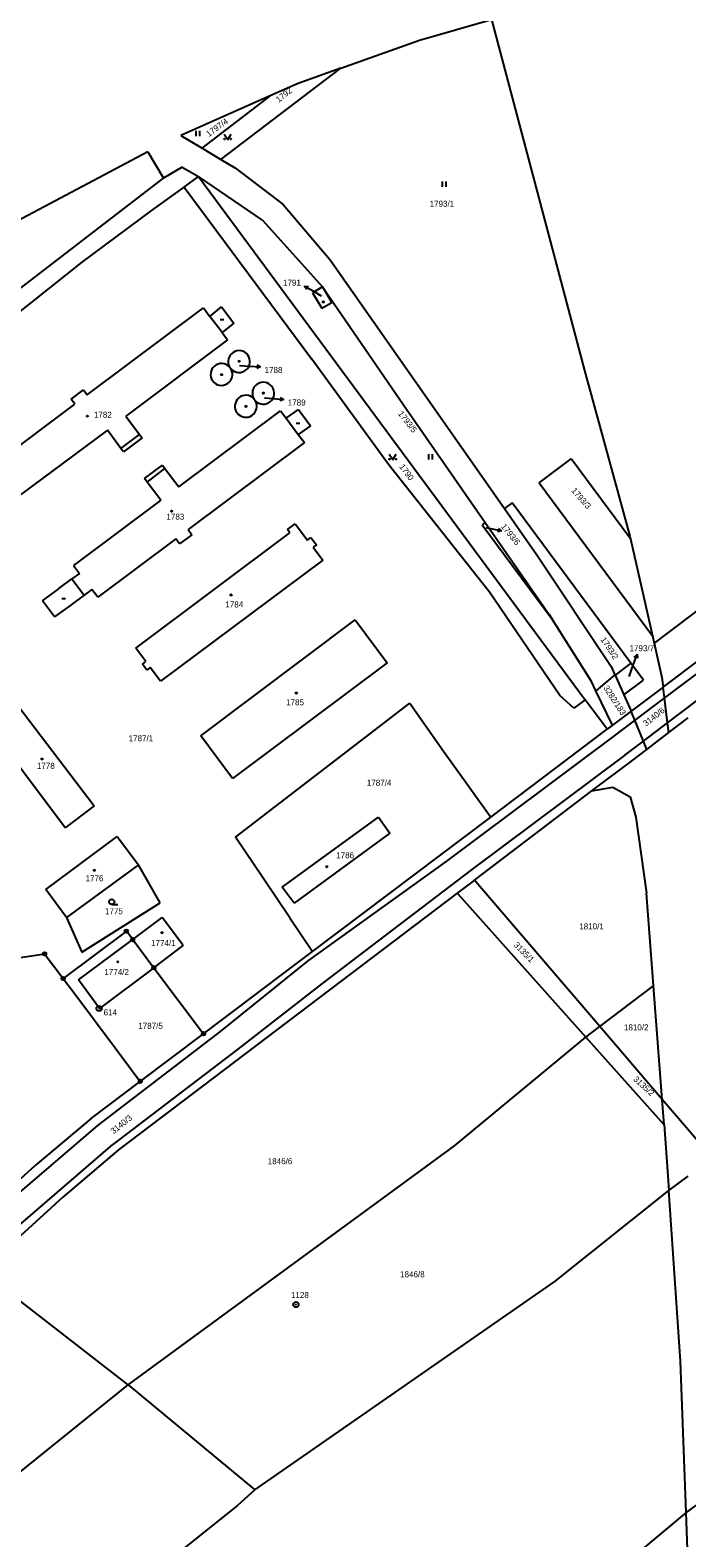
# Model space of a CAD drawing. Extents: x -736345 to -729997, y -1130177 to -1122501.
# Drawn here: x -732232.5 to -732046.9, y -1125802.7 to -1125376.3 of the extents above; entities that cross this region are included whole.
import ezdxf

# ---------------------------------------------------------------- set-up
doc = ezdxf.new("R2010")
doc.units = 0
for name, color, linetype in [('Vrstva 1', 7, 'Continuous'), ('Vrstva 16', 7, 'Continuous'), ('Vrstva 17', 7, 'Continuous'), ('Vrstva 18', 7, 'Continuous'), ('Vrstva 19', 7, 'Continuous'), ('Vrstva 25', 7, 'Continuous'), ('Vrstva 4', 7, 'Continuous')]:
    doc.layers.add(name, color=color, linetype=linetype)

msp = doc.modelspace()

# ---------------------------------------------------------------- linework, layer by layer
at = {"layer": 'Vrstva 1'}
for points in [[(-732122.5, -1125379.06), (-732102.11, -1125373.25)], [(-732102.11, -1125373.25), (-732075.79, -1125472.49)], [(-732144.71, -1125387), (-732122.5, -1125379.06)], [(-732178.59, -1125412.83), (-732144.71, -1125387)], [(-732144.71, -1125387), (-732156.79, -1125391.32)], [(-732156.79, -1125391.32), (-732164.47, -1125394.74)], [(-732164.47, -1125394.74), (-732189.96, -1125406.08)], [(-732183.88, -1125409.69), (-732164.47, -1125394.74)], [(-732189.96, -1125406.08), (-732183.88, -1125409.69)], [(-732183.88, -1125409.69), (-732178.59, -1125412.83)], [(-732199.31, -1125410.64), (-732239.44, -1125431.95)], [(-732199.31, -1125410.64), (-732194.84, -1125418.13)], [(-732178.59, -1125412.83), (-732174.49, -1125415.27)], [(-732291.43, -1125492.44), (-732194.84, -1125418.13)], [(-732189.6, -1125415), (-732194.84, -1125418.13)], [(-732189.6, -1125415), (-732184.98, -1125417.7)], [(-732189.03, -1125420.64), (-732184.98, -1125417.7)], [(-732166.82, -1125430), (-732184.98, -1125417.7)], [(-732184.98, -1125417.7), (-732075.59, -1125565.64)], [(-732174.49, -1125415.27), (-732160.97, -1125425.58)], [(-732198.01, -1125427.16), (-732189.03, -1125420.64)], [(-732189.03, -1125420.64), (-732152.92, -1125469.33)], [(-732217.83, -1125441.92), (-732198.01, -1125427.16)], [(-732160.97, -1125425.58), (-732147.7, -1125441.27)], [(-732166.82, -1125430), (-732149.87, -1125448.86)], [(-732241.5, -1125460.66), (-732217.83, -1125441.92)], [(-732147.7, -1125441.27), (-732098.45, -1125511.53)], [(-732149.87, -1125448.86), (-732152.72, -1125450.55)], [(-732152.72, -1125450.55), (-732150.08, -1125454.89)], [(-732149.87, -1125448.86), (-732147.26, -1125453.26)], [(-732149.87, -1125448.86), (-732127.01, -1125482.23)], [(-732216.41, -1125479.42), (-732183.52, -1125454.84)], [(-732183.52, -1125454.84), (-732181.74, -1125457.21)], [(-732181.74, -1125457.21), (-732178.46, -1125454.55)], [(-732178.46, -1125454.55), (-732174.99, -1125459.12)], [(-732150.08, -1125454.89), (-732147.26, -1125453.26)], [(-732174.99, -1125459.12), (-732178.29, -1125461.8)], [(-732176.72, -1125463.9), (-732205.49, -1125485.43)], [(-732178.29, -1125461.8), (-732176.72, -1125463.9)], [(-732131.19, -1125499.15), (-732152.92, -1125469.33)], [(-732075.79, -1125472.49), (-732063.02, -1125519.37)], [(-732220.99, -1125480.6), (-732217.49, -1125477.98)], [(-732217.49, -1125477.98), (-732216.41, -1125479.42)], [(-732242, -1125498.54), (-732219.91, -1125482.04)], [(-732219.91, -1125482.04), (-732220.99, -1125480.6)], [(-732127.01, -1125482.23), (-732103.87, -1125515.54)], [(-732205.49, -1125485.43), (-732201.61, -1125490.62)], [(-732190.55, -1125505.46), (-732161.76, -1125483.93)], [(-732161.76, -1125483.93), (-732160.18, -1125486.03)], [(-732160.18, -1125486.03), (-732156.69, -1125483.59)], [(-732156.69, -1125483.59), (-732153.29, -1125488.21)], [(-732210.69, -1125489.44), (-732235.2, -1125507.59)], [(-732206.87, -1125494.6), (-732210.69, -1125489.44)], [(-732201.61, -1125490.62), (-732200.87, -1125491.6)], [(-732153.29, -1125488.21), (-732156.73, -1125490.6)], [(-732156.73, -1125490.6), (-732154.99, -1125492.9)], [(-732206.17, -1125495.55), (-732206.87, -1125494.6)], [(-732200.87, -1125491.6), (-732206.17, -1125495.55)], [(-732154.99, -1125492.9), (-732187.87, -1125517.52)], [(-732200.2, -1125503.12), (-732195.15, -1125499.31)], [(-732195.15, -1125499.31), (-732194.43, -1125500.27)], [(-732102.7, -1125535.21), (-732131.19, -1125499.15)], [(-732088.63, -1125504.27), (-732079.55, -1125497.55)], [(-732062.84, -1125520.15), (-732079.55, -1125497.55)], [(-732199.49, -1125504.07), (-732200.2, -1125503.12)], [(-732195.62, -1125509.24), (-732199.49, -1125504.07)], [(-732194.43, -1125500.27), (-732190.55, -1125505.46)], [(-732088.63, -1125504.27), (-732056.6, -1125547.58)], [(-732002.42, -1125507.46), (-732043.31, -1125539.98), (-732056.12, -1125549.7)], [(-732195.62, -1125509.24), (-732220.28, -1125527.69)], [(-732096.27, -1125509.92), (-732098.45, -1125511.53)], [(-732098.45, -1125511.53), (-732089.27, -1125524.63)], [(-732062.67, -1125555.35), (-732096.27, -1125509.92)], [(-732159.78, -1125517.54), (-732157.59, -1125515.9)], [(-732157.59, -1125515.9), (-732154.11, -1125520.48)], [(-732103.87, -1125515.54), (-732104.71, -1125516.16)], [(-732104.71, -1125516.16), (-732084.98, -1125542.84)], [(-732103.87, -1125515.54), (-732085.79, -1125541.56)], [(-732191.39, -1125520.16), (-732213.45, -1125536.68)], [(-732202.68, -1125551.06), (-732159.08, -1125518.49)], [(-732190.31, -1125521.6), (-732191.39, -1125520.16)], [(-732186.79, -1125518.97), (-732190.31, -1125521.6)], [(-732187.87, -1125517.52), (-732186.79, -1125518.97)], [(-732159.08, -1125518.49), (-732159.78, -1125517.54)], [(-732154.11, -1125520.48), (-732153.17, -1125519.77)], [(-732153.17, -1125519.77), (-732151.63, -1125521.81)], [(-732063.02, -1125519.37), (-732062.84, -1125520.15)], [(-732062.84, -1125520.15), (-732056.6, -1125547.58)], [(-732151.63, -1125521.81), (-732152.57, -1125522.52)], [(-732152.57, -1125522.52), (-732149.81, -1125526.16)], [(-732089.27, -1125524.63), (-732068.31, -1125556.23)], [(-732220.28, -1125527.69), (-732218.6, -1125529.91)], [(-732149.81, -1125526.16), (-732195.71, -1125560.38)], [(-732053.58, -1125562.09), (-732008.66, -1125528.31)], [(-732224.41, -1125534.22), (-732220.74, -1125531.5)], [(-732218.6, -1125529.91), (-732220.74, -1125531.5)], [(-732229.05, -1125537.66), (-732228.68, -1125537.39)], [(-732225.62, -1125542.23), (-732229.05, -1125537.66)], [(-732228.68, -1125537.39), (-732224.76, -1125534.48)], [(-732224.76, -1125534.48), (-732224.41, -1125534.22)], [(-732217.28, -1125536.06), (-732220.98, -1125538.79)], [(-732215.13, -1125534.47), (-732217.28, -1125536.06)], [(-732213.45, -1125536.68), (-732215.13, -1125534.47)], [(-732082.76, -1125564.46), (-732102.7, -1125535.21)], [(-732225.26, -1125541.96), (-732225.62, -1125542.23)], [(-732221.34, -1125539.06), (-732225.26, -1125541.96)], [(-732220.98, -1125538.79), (-732221.34, -1125539.06)], [(-732085.79, -1125541.56), (-732084.98, -1125542.84)], [(-732184.33, -1125575.86), (-732140.61, -1125543.06)], [(-732140.61, -1125543.06), (-732131.57, -1125555.17)], [(-732073.82, -1125560.49), (-732084.98, -1125542.84)], [(-732056.6, -1125547.58), (-732056.12, -1125549.7)], [(-732056.12, -1125549.7), (-732053.92, -1125559.37)], [(-732199.82, -1125554.87), (-732202.68, -1125551.06)], [(-732200.8, -1125555.6), (-732199.82, -1125554.87)], [(-732131.57, -1125555.17), (-732175.29, -1125587.93)], [(-732199.54, -1125557.28), (-732200.8, -1125555.6)], [(-732198.58, -1125556.56), (-732199.54, -1125557.28)], [(-732195.71, -1125560.38), (-732198.58, -1125556.56)], [(-732067.24, -1125558.62), (-732072.57, -1125563.1)], [(-732068.31, -1125556.23), (-732067.24, -1125558.62)], [(-732067.24, -1125558.62), (-732067.18, -1125558.75)], [(-732062.67, -1125555.35), (-732067.18, -1125558.75)], [(-732067.18, -1125558.75), (-732064.72, -1125564.26)], [(-732059.14, -1125560.13), (-732062.67, -1125555.35)], [(-732053.92, -1125559.37), (-732053.58, -1125562.09)], [(-732072.57, -1125563.1), (-732073.82, -1125560.49)], [(-732067.91, -1125572.87), (-732072.57, -1125563.1)], [(-732064.72, -1125564.26), (-732059.14, -1125560.13)], [(-732053.58, -1125562.09), (-732062.64, -1125568.91)], [(-732053.19, -1125565.15), (-732053.58, -1125562.09)], [(-732237.83, -1125564.95), (-732214.45, -1125595.7)], [(-732174.48, -1125604.57), (-732125.24, -1125566.6)], [(-732125.24, -1125566.6), (-732115.64, -1125580.17)], [(-732078.81, -1125568.02), (-732082.76, -1125564.46)], [(-732075.59, -1125565.64), (-732078.81, -1125568.02)], [(-732069.41, -1125574), (-732075.59, -1125565.64)], [(-732064.72, -1125564.26), (-732062.64, -1125568.91)], [(-732052.3, -1125572.2), (-732053.19, -1125565.15)], [(-732222.62, -1125601.87), (-732246.06, -1125570.8)], [(-732062.64, -1125568.91), (-732067.91, -1125572.87)], [(-732061.59, -1125571.47), (-732062.64, -1125568.91)], [(-732059.16, -1125577.39), (-732061.59, -1125571.47)], [(-732051.96, -1125574.92), (-732052.3, -1125572.2)], [(-732051.96, -1125574.92), (-732046.52, -1125570.78)], [(-732175.29, -1125587.93), (-732184.33, -1125575.86)], [(-732102.32, -1125598.83), (-732069.41, -1125574)], [(-732067.91, -1125572.87), (-732069.41, -1125574)], [(-732058.22, -1125579.69), (-732051.96, -1125574.92)], [(-732115.64, -1125580.17), (-732108.67, -1125589.92)], [(-732062.55, -1125582.99), (-732058.22, -1125579.69)], [(-732058.22, -1125579.69), (-732059.16, -1125577.39)], [(-732073.72, -1125591.46), (-732062.55, -1125582.99)], [(-732108.67, -1125589.92), (-732102.32, -1125598.83)], [(-732106.93, -1125616.65), (-732073.72, -1125591.46)], [(-732073.72, -1125591.46), (-732067.76, -1125590.41)], [(-732067.76, -1125590.41), (-732062.85, -1125593.16)], [(-732062.85, -1125593.16), (-732061.26, -1125598.9)], [(-732214.45, -1125595.7), (-732222.62, -1125601.87)], [(-732161.25, -1125618.63), (-732134.07, -1125598.85)], [(-732152.73, -1125636.88), (-732102.32, -1125598.83)], [(-732134.07, -1125598.85), (-732130.82, -1125603.42)], [(-732061.26, -1125598.9), (-732058.25, -1125620.35)], [(-732228.08, -1125619.37), (-732207.91, -1125604.37)], [(-732207.91, -1125604.37), (-732201.95, -1125612.32)], [(-732166.66, -1125616.16), (-732174.48, -1125604.57)], [(-732130.82, -1125603.42), (-732157.94, -1125623.22)], [(-732201.95, -1125612.32), (-732222.23, -1125627.23)], [(-732195.79, -1125623.07), (-732201.95, -1125612.32)], [(-732159.15, -1125627.37), (-732166.66, -1125616.16)], [(-732157.94, -1125623.22), (-732161.25, -1125618.63)], [(-732106.93, -1125616.65), (-732111.79, -1125620.34)], [(-732105.96, -1125617.79), (-732106.93, -1125616.65)], [(-732071.51, -1125658.09), (-732105.96, -1125617.79)], [(-732222.23, -1125627.23), (-732228.08, -1125619.37)], [(-732217.97, -1125637.02), (-732195.79, -1125623.07)], [(-732111.79, -1125620.34), (-732207.54, -1125692.98)], [(-732111.79, -1125620.34), (-732110.6, -1125621.66)], [(-732075.46, -1125661.06), (-732110.6, -1125621.66)], [(-732056.37, -1125645.25), (-732058.25, -1125620.35)], [(-732222.23, -1125627.23), (-732217.97, -1125637.02)], [(-732203.56, -1125633.5), (-732195.19, -1125627.26)], [(-732189.49, -1125634.86), (-732195.19, -1125627.26)], [(-732159.15, -1125627.37), (-732152.73, -1125636.88)], [(-732205.35, -1125631.1), (-732223.23, -1125644.49)], [(-732203.56, -1125633.5), (-732205.35, -1125631.1)], [(-732218.85, -1125644.92), (-732203.56, -1125633.5)], [(-732203.56, -1125633.5), (-732197.59, -1125641.44)], [(-732197.59, -1125641.44), (-732189.25, -1125635.18)], [(-732189.49, -1125634.86), (-732189.25, -1125635.18)], [(-732237.21, -1125638.84), (-732228.45, -1125637.53)], [(-732228.45, -1125637.53), (-732223.23, -1125644.49)], [(-732183.55, -1125660.13), (-732152.73, -1125636.88)], [(-732223.23, -1125644.49), (-732219.94, -1125648.88)], [(-732197.59, -1125641.44), (-732212.93, -1125652.95)], [(-732197.59, -1125641.44), (-732183.55, -1125660.13)], [(-732219.94, -1125648.88), (-732208.49, -1125664.15)], [(-732212.93, -1125652.95), (-732218.85, -1125644.92)], [(-732071.51, -1125658.09), (-732056.27, -1125646.62)], [(-732056.27, -1125646.62), (-732056.37, -1125645.25)], [(-732053.85, -1125678.75), (-732056.27, -1125646.62)], [(-732201.4, -1125673.6), (-732183.55, -1125660.13)], [(-732112.56, -1125691.82), (-732075.46, -1125661.06)], [(-732075.46, -1125661.06), (-732071.51, -1125658.09)], [(-732053.31, -1125685.9), (-732075.46, -1125661.06)], [(-732053.85, -1125678.75), (-732071.51, -1125658.09)], [(-732208.49, -1125664.15), (-732201.4, -1125673.6)], [(-732215.34, -1125684.12), (-732201.4, -1125673.6)], [(-732053.31, -1125685.9), (-732053.85, -1125678.75)], [(-732039.52, -1125695.38), (-732053.85, -1125678.75)], [(-732215.34, -1125684.12), (-732231.16, -1125697.4)], [(-732053.31, -1125685.9), (-732052.22, -1125700.35)], [(-732207.54, -1125692.98), (-732223.31, -1125706.36)], [(-732204.79, -1125759.42), (-732112.56, -1125691.82)], [(-732237.27, -1125702.93), (-732231.16, -1125697.4)], [(-732084.23, -1125730.24), (-732051.94, -1125704.44)], [(-732052.22, -1125700.35), (-732051.94, -1125704.44)], [(-732051.94, -1125704.44), (-732046.49, -1125700.38)], [(-732048.65, -1125752.72), (-732051.94, -1125704.44)], [(-732223.31, -1125706.36), (-732246.29, -1125727.27)], [(-732204.79, -1125759.42), (-732246.29, -1125727.27)], [(-732169.02, -1125789.14), (-732084.23, -1125730.24)], [(-732047.1, -1125795.5), (-732048.65, -1125752.72)], [(-732256.57, -1125801.09), (-732204.79, -1125759.42)], [(-732204.79, -1125759.42), (-732169.02, -1125789.14)], [(-732029.24, -1125782.39), (-732047.1, -1125795.5)], [(-732169.02, -1125789.14), (-732173.93, -1125793.6)], [(-732173.93, -1125793.6), (-732217.65, -1125828.58)], [(-732047.1, -1125795.5), (-732095.79, -1125836.23)], [(-732045.97, -1125826.83), (-732047.1, -1125795.5)]]:
    msp.add_lwpolyline(points, dxfattribs=at)
for centre, radius, start, end in [((-732173.482, -1125470.001), 3.096, 223.44443, 209.38715), ((-732178.428, -1125473.649), 3.096, 43.443, 29.37938), ((-732166.619, -1125478.944), 3.096, 223.27076, 210.38465), ((-732171.548, -1125482.641), 3.105, 43.3429, 30.40035)]:
    msp.add_arc(centre, radius, start, end, dxfattribs=at)
at = {"layer": 'Vrstva 16'}
for points in [[(-732150.13, -1125451.51), (-732152.34, -1125450.23)], [(-732173.39, -1125471.1), (-732170.46, -1125471.31)], [(-732166.33, -1125480.3), (-732163.9, -1125480.49)], [(-732103.7, -1125516.95), (-732102.26, -1125517.26)], [(-732063.22, -1125559.12), (-732061.97, -1125555.64)]]:
    msp.add_lwpolyline(points, dxfattribs=at)
at = {"layer": 'Vrstva 25'}
for points in [[(-732185.597, -1125406.245), (-732185.597, -1125404.745)], [(-732184.563, -1125406.245), (-732184.563, -1125404.745)], [(-732177.68, -1125405.65), (-732176.68, -1125407.15), (-732175.68, -1125405.65)], [(-732115.947, -1125420.605), (-732115.947, -1125419.105)], [(-732114.913, -1125420.605), (-732114.913, -1125419.105)], [(-732152.34, -1125450.23), (-732154.935, -1125448.726)], [(-732154.321, -1125449.66), (-732154.935, -1125448.726), (-732153.819, -1125448.795)], [(-732178.79, -1125458.11), (-732177.79, -1125458.11)], [(-732170.46, -1125471.31), (-732167.469, -1125471.529)], [(-732168.429, -1125470.958), (-732167.469, -1125471.529), (-732168.502, -1125471.955)], [(-732163.9, -1125480.49), (-732160.91, -1125480.73)], [(-732161.867, -1125480.153), (-732160.91, -1125480.73), (-732161.947, -1125481.148)], [(-732157.29, -1125487.4), (-732156.29, -1125487.4)], [(-732131.02, -1125496.2), (-732130.02, -1125497.7), (-732129.02, -1125496.2)], [(-732119.807, -1125497.735), (-732119.807, -1125496.235)], [(-732118.773, -1125497.735), (-732118.773, -1125496.235)], [(-732102.26, -1125517.26), (-732099.327, -1125517.888)], [(-732100.2, -1125517.191), (-732099.327, -1125517.888), (-732100.41, -1125518.168)], [(-732223.59, -1125536.99), (-732222.59, -1125536.99)], [(-732061.97, -1125555.64), (-732060.949, -1125552.82)], [(-732061.76, -1125553.59), (-732060.949, -1125552.82), (-732060.82, -1125553.93)], [(-732209.48, -1125623.58), (-732207.73, -1125623.58)]]:
    msp.add_lwpolyline(points, dxfattribs=at)
for centre, radius in [((-732177.58, -1125407.05), 0.1), ((-732175.78, -1125407.05), 0.1), ((-732149.67, -1125453.13), 0.175), ((-732173.46, -1125469.95), 0.175), ((-732178.42, -1125473.71), 0.175), ((-732171.54, -1125482.68), 0.175), ((-732166.62, -1125478.92), 0.175), ((-732216.37, -1125485.45), 0.175), ((-732130.92, -1125497.6), 0.1), ((-732129.12, -1125497.6), 0.1), ((-732192.56, -1125512.31), 0.175), ((-732175.74, -1125536), 0.175), ((-732157.31, -1125563.77), 0.175), ((-732229.18, -1125582.41), 0.175), ((-732214.38, -1125613.91), 0.175), ((-732148.66, -1125612.89), 0.175), ((-732209.48, -1125622.83), 0.75), ((-732205.35, -1125631.1), 0.5), ((-732205.35, -1125631.1), 0.032), ((-732195.28, -1125631.54), 0.175), ((-732203.56, -1125633.5), 0.5), ((-732203.56, -1125633.5), 0.032), ((-732228.45, -1125637.53), 0.5), ((-732228.45, -1125637.53), 0.032), ((-732207.75, -1125639.77), 0.175), ((-732223.23, -1125644.49), 0.5), ((-732223.23, -1125644.49), 0.032), ((-732197.59, -1125641.44), 0.5), ((-732197.59, -1125641.44), 0.032), ((-732213.06, -1125653), 0.75), ((-732213.06, -1125653), 0.032), ((-732183.55, -1125660.13), 0.5), ((-732183.55, -1125660.13), 0.032), ((-732201.4, -1125673.6), 0.5), ((-732201.4, -1125673.6), 0.032), ((-732157.41, -1125736.73), 0.75), ((-732157.41, -1125736.73), 0.032)]:
    msp.add_circle(centre, radius, dxfattribs=at)
at = {"layer": 'Vrstva 4'}
for points in [[(-732178.29, -1125461.8), (-732181.74, -1125457.21)], [(-732176.18, -1125471.52), (-732175.73, -1125472.13)], [(-732169.29, -1125480.51), (-732168.87, -1125481.07)], [(-732160.18, -1125486.03), (-732156.73, -1125490.6)], [(-732206.87, -1125494.6), (-732201.61, -1125490.62)], [(-732199.49, -1125504.07), (-732194.43, -1125500.27)], [(-732220.74, -1125531.5), (-732217.28, -1125536.06)], [(-732032, -1125549.21), (-732053.19, -1125565.15)], [(-732052.3, -1125572.2), (-732027.99, -1125553.82)], [(-732053.19, -1125565.15), (-732061.59, -1125571.47)], [(-732061.59, -1125571.47), (-732067.79, -1125576.13)], [(-732059.16, -1125577.39), (-732052.3, -1125572.2)], [(-732067.79, -1125576.13), (-732114.86, -1125611.36)], [(-732064.36, -1125581.32), (-732059.16, -1125577.39)], [(-732064.36, -1125581.32), (-732107.62, -1125613.68)], [(-732114.86, -1125611.36), (-732154, -1125639.47)], [(-732107.62, -1125613.68), (-732149.95, -1125645.89)], [(-732154, -1125639.47), (-732178.8, -1125659.49)], [(-732149.95, -1125645.89), (-732173.83, -1125664.47)], [(-732178.8, -1125659.49), (-732213.51, -1125686.11)], [(-732173.83, -1125664.47), (-732209.16, -1125691.41)], [(-732213.51, -1125686.11), (-732245.23, -1125713.26)], [(-732240.61, -1125718.6), (-732209.16, -1125691.41)]]:
    msp.add_lwpolyline(points, dxfattribs=at)

# ---------------------------------------------------------------- texts
at = {"layer": 'Vrstva 16'}
for s, p in [('1791', (-732161.046, -1125448.53)), ('1788', (-732166.27, -1125473.23)), ('1789', (-732159.71, -1125482.43)), ('1793/7', (-732063.08, -1125551.92))]:
    msp.add_text(s, height=1.7, dxfattribs=at).set_placement(p)
msp.add_text('1793/6', height=1.7, rotation=308.90246, dxfattribs=at).set_placement((-732099.527, -1125516.713))
at = {"layer": 'Vrstva 17'}
for s, p in [('614', (-732211.78, -1125654.93)), ('1128', (-732158.81, -1125734.88))]:
    msp.add_text(s, height=1.7, dxfattribs=at).set_placement(p)
at = {"layer": 'Vrstva 18'}
for s, rotation, p in [('1792', 38.50031, (-732162.248, -1125396.799)), ('1797/4', 36.10029, (-732182.017, -1125406.521)), ('1793/5', 307.70245, (-732128.64, -1125484.805)), ('1790', 306.10243, (-732128.271, -1125499.763)), ('1793/3', 311.00247, (-732079.638, -1125506.599)), ('1793/2', 303.60241, (-732071.353, -1125548.665)), ('3282/183', 303.20241, (-732070.553, -1125562.313)), ('3140/6', 37.9003, (-732058.416, -1125573.27)), ('3135/1', 314.5025, (-732095.938, -1125635.172)), ('3135/2', 317.50253, (-732062.138, -1125673.208)), ('3140/3', 38.40031, (-732208.988, -1125688.59))]:
    msp.add_text(s, height=1.7, rotation=rotation, dxfattribs=at).set_placement(p)
for s, height, p in [('1793/1', 1.7, (-732119.6, -1125426.21)), ('1793/6', 0.1, (-732103.5, -1125516.75)), ('1793/7', 0.1, (-732063.02, -1125558.92)), ('1787/1', 1.7, (-732204.71, -1125577.4)), ('1787/4', 1.7, (-732137.36, -1125589.99)), ('1775', 1.7, (-732211.4, -1125626.31)), ('1810/1', 1.7, (-732077.29, -1125630.61)), ('1787/5', 1.7, (-732201.98, -1125658.74)), ('1810/2', 1.7, (-732064.65, -1125659.18)), ('1846/6', 1.7, (-732165.37, -1125697.02)), ('1846/8', 1.7, (-732127.96, -1125729))]:
    msp.add_text(s, height=height, dxfattribs=at).set_placement(p)
at = {"layer": 'Vrstva 19'}
for s, height, p in [('1791', 0.1, (-732149.93, -1125451.31)), ('1788', 0.1, (-732173.19, -1125470.9)), ('1789', 0.1, (-732166.13, -1125480.1)), ('1782', 1.7, (-732214.52, -1125485.91)), ('1783', 1.7, (-732194.02, -1125514.71)), ('1784', 1.7, (-732177.36, -1125539.56)), ('1785', 1.7, (-732160.18, -1125567.22)), ('1778', 1.7, (-732230.65, -1125585.2)), ('1786', 1.7, (-732146.02, -1125610.49)), ('1776', 1.7, (-732216.89, -1125617.01)), ('1774/1', 1.7, (-732198.36, -1125635.3)), ('1774/2', 1.7, (-732211.57, -1125643.53))]:
    msp.add_text(s, height=height, dxfattribs=at).set_placement(p)

doc.saveas('drawing.dxf')
